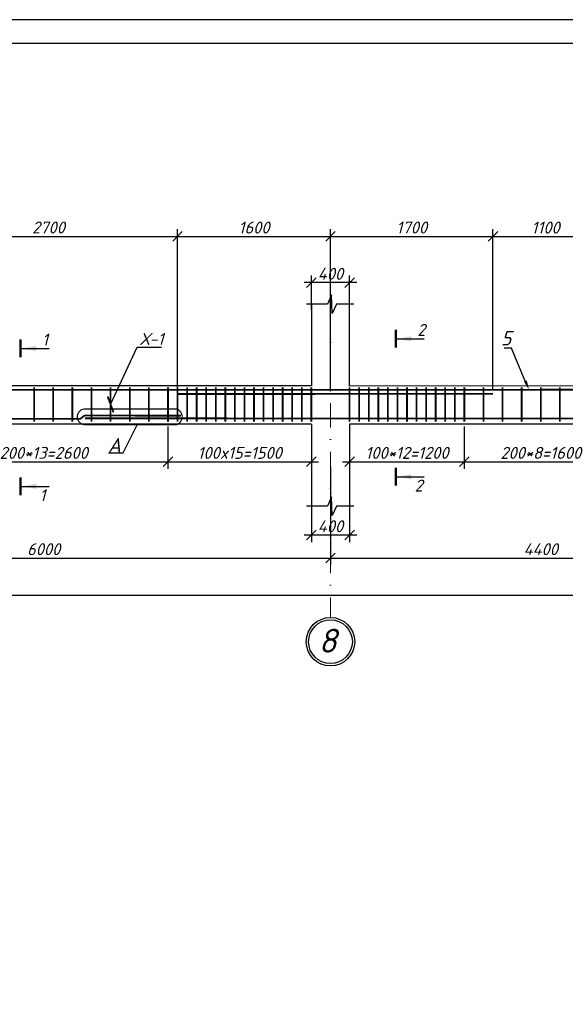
# Model space of a CAD drawing. Header units: millimetres. Extents: x -33345 to 4712671, y -3392 to 121473.
# Tile 531 of 656: x 2647713 to 2659128, y 65899 to 86501. Entities that reach past the tile are written whole.
import ezdxf
from ezdxf import colors
from ezdxf.entities.mleader import LeaderData, LeaderLine
from ezdxf.math import Vec2, Vec3

# ---------------------------------------------------------------- set-up
doc = ezdxf.new("R2010")
doc.units = ezdxf.units.MM
doc.linetypes.add('DASHDOTX2', pattern=[50.8, 25.4, -12.7, 0, -12.7])
doc.layers.add('0.25', color=7, linetype='Continuous', lineweight=25)
doc.layers.add('АСО-Текст', color=7, linetype='Continuous', lineweight=20)
doc.layers.add('Лист', color=7, linetype='Continuous')
doc.styles.add('_text', font='isocpeui.ttf')
doc.styles.add('Arch-Dim', font='isocpeui.ttf', dxfattribs={"height": 200})
doc.styles.add('GOST 2.304', font='isocpeui.ttf')
doc.styles.add('RUSS', font='RUSS.shx', dxfattribs={"width": 0.8, "oblique": 15, "height": 250})
doc.styles.add('Тохир', font='isocpeui.ttf', dxfattribs={"oblique": 2, "height": 250})
doc.dimstyles.new('Islom 94', dxfattribs={"dimtxt": 250, "dimasz": 200, "dimexe": 150, "dimexo": 100, "dimgap": 60, "dimtad": 1, "dimdec": 0, "dimtxsty": '_text', "dimblk": 'OBLIQUE', "dimcen": 0, "dimdle": 150, "dimadec": 0, "dimazin": 0, "dimtfac": 1, "dimtdec": 0, "dimtmove": 0, "dimatfit": 3, "dimfxl": 1, "dimarcsym": 0})

# ---------------------------------------------------------------- blocks, each defined once
blk = doc.blocks.new('*U327')
at = {"layer": '0.25', "color": 5, "linetype": 'Continuous', "lineweight": 25, "ltscale": 100}
blk.add_lwpolyline([(-125914, 0), (0, 0), (0, 42000), (-125914, 42000), (-125914, 0)], dxfattribs=at)
at = {"layer": '0.25', "color": 7, "linetype": 'Continuous', "lineweight": 30, "ltscale": 100}
blk.add_lwpolyline([(-123914, 500), (-500, 500), (-500, 41500), (-123914, 41500), (-123914, 500)], dxfattribs=at)
blk = doc.blocks.new('_Oblique')
at = {"color": 0, "linetype": 'ByBlock', "lineweight": -2}
blk.add_line((-0.5, -0.5), (0.5, 0.5), dxfattribs=at)
blk = doc.blocks.new('*D1422')
at = {"color": 0, "lineweight": -2, "ltscale": 10, "transparency": 16777216}
for p, q in [((2653815, 76322), (2653815, 75567)), ((2654615, 76322), (2654615, 75567)), ((2654765, 75717), (2653665, 75717))]:
    blk.add_line(p, q, dxfattribs=at)
at = {"layer": 'Defpoints', "color": 0, "ltscale": 10, "transparency": 16777216}
for p in [(2653815, 76422), (2654615, 76422), (2653815, 75717)]:
    blk.add_point(p, dxfattribs=at)
at = {"color": 0, "lineweight": -2, "ltscale": 10, "transparency": 16777216, "xscale": 200, "yscale": 200, "zscale": 200, "rotation": 180}
blk.add_blockref('_Oblique', (2653815, 75717), dxfattribs=at)
at = {"color": 0, "lineweight": -2, "ltscale": 10, "transparency": 16777216, "xscale": 200, "yscale": 200, "zscale": 200}
blk.add_blockref('_Oblique', (2654615, 75717), dxfattribs=at)
at = {"color": 0, "ltscale": 10, "transparency": 16777216, "insert": (2654215, 75902), "char_height": 250, "attachment_point": 5, "style": '_text'}
blk.add_mtext('400', dxfattribs=at)
blk = doc.blocks.new('*D1423')
at = {"color": 0, "lineweight": -2, "ltscale": 10, "transparency": 16777216}
for p, q in [((2654765, 81000), (2653665, 81000)), ((2653815, 80439), (2653815, 81150)), ((2654615, 80439), (2654615, 81150))]:
    blk.add_line(p, q, dxfattribs=at)
at = {"layer": 'Defpoints', "color": 0, "ltscale": 10, "transparency": 16777216}
for p in [(2653815, 81000), (2653815, 80339), (2654615, 80339)]:
    blk.add_point(p, dxfattribs=at)
at = {"color": 0, "lineweight": -2, "ltscale": 10, "transparency": 16777216, "xscale": 200, "yscale": 200, "zscale": 200, "rotation": 180}
blk.add_blockref('_Oblique', (2653815, 81000), dxfattribs=at)
at = {"color": 0, "lineweight": -2, "ltscale": 10, "transparency": 16777216, "xscale": 200, "yscale": 200, "zscale": 200}
blk.add_blockref('_Oblique', (2654615, 81000), dxfattribs=at)
at = {"color": 0, "ltscale": 10, "transparency": 16777216, "insert": (2654215, 81185), "char_height": 250, "attachment_point": 5, "style": '_text'}
blk.add_mtext('400', dxfattribs=at)
blk = doc.blocks.new('*D2876')
at = {"color": 0, "lineweight": -2, "ltscale": 10, "transparency": 16777216}
for p, q in [((2642215, 77152), (2642215, 75087)), ((2654215, 77152), (2654215, 75087)), ((2642065, 75237), (2654365, 75237))]:
    blk.add_line(p, q, dxfattribs=at)
at = {"layer": 'Defpoints', "color": 0, "ltscale": 10, "transparency": 16777216}
for p in [(2642215, 77252, 1359241), (2654215, 77252, 1359241), (2654215, 75237)]:
    blk.add_point(p, dxfattribs=at)
at = {"color": 0, "lineweight": -2, "ltscale": 10, "transparency": 16777216, "xscale": 200, "yscale": 200, "zscale": 200, "rotation": 180}
blk.add_blockref('_Oblique', (2642215, 75237), dxfattribs=at)
at = {"color": 0, "lineweight": -2, "ltscale": 10, "transparency": 16777216, "xscale": 200, "yscale": 200, "zscale": 200}
blk.add_blockref('_Oblique', (2654215, 75237), dxfattribs=at)
at = {"color": 0, "ltscale": 10, "transparency": 16777216, "insert": (2648215, 75422), "char_height": 250, "attachment_point": 5, "style": '_text'}
blk.add_mtext('6000', dxfattribs=at)
blk = doc.blocks.new('*D2877')
at = {"color": 0, "lineweight": -2, "ltscale": 10, "transparency": 16777216}
for p, q in [((2654215, 77152), (2654215, 75087)), ((2663015, 77152), (2663015, 75087)), ((2654065, 75237), (2663165, 75237))]:
    blk.add_line(p, q, dxfattribs=at)
at = {"layer": 'Defpoints', "color": 0, "ltscale": 10, "transparency": 16777216}
for p in [(2654215, 77252, 1359241), (2663015, 77252, 1359241), (2663015, 75237)]:
    blk.add_point(p, dxfattribs=at)
at = {"color": 0, "lineweight": -2, "ltscale": 10, "transparency": 16777216, "xscale": 200, "yscale": 200, "zscale": 200, "rotation": 180}
blk.add_blockref('_Oblique', (2654215, 75237), dxfattribs=at)
at = {"color": 0, "lineweight": -2, "ltscale": 10, "transparency": 16777216, "xscale": 200, "yscale": 200, "zscale": 200}
blk.add_blockref('_Oblique', (2663015, 75237), dxfattribs=at)
at = {"color": 0, "ltscale": 10, "transparency": 16777216, "insert": (2658615, 75422), "char_height": 250, "attachment_point": 5, "style": '_text'}
blk.add_mtext('4400', dxfattribs=at)
blk = doc.blocks.new('*D2880')
at = {"color": 0, "lineweight": -2, "ltscale": 10, "transparency": 16777216}
for p, q in [((2568215, 77052), (2568215, 74302)), ((2687015, 77052), (2687015, 74302)), ((2687165, 74452), (2568065, 74452))]:
    blk.add_line(p, q, dxfattribs=at)
at = {"layer": 'Defpoints', "color": 0, "ltscale": 10, "transparency": 16777216}
for p in [(2568215, 77152, 1359241), (2687015, 77152), (2568215, 74452)]:
    blk.add_point(p, dxfattribs=at)
at = {"color": 0, "lineweight": -2, "ltscale": 10, "transparency": 16777216, "xscale": 200, "yscale": 200, "zscale": 200, "rotation": 180}
blk.add_blockref('_Oblique', (2568215, 74452), dxfattribs=at)
at = {"color": 0, "lineweight": -2, "ltscale": 10, "transparency": 16777216, "xscale": 200, "yscale": 200, "zscale": 200}
blk.add_blockref('_Oblique', (2687015, 74452), dxfattribs=at)
at = {"color": 0, "ltscale": 10, "transparency": 16777216, "insert": (2627615, 74637), "char_height": 250, "attachment_point": 5, "style": '_text'}
blk.add_mtext('59400', dxfattribs=at)
blk = doc.blocks.new('*D1473')
at = {"color": 0, "lineweight": -2, "ltscale": 10, "transparency": 16777216}
for p, q in [((2650815, 77991), (2650815, 77102)), ((2653815, 77759), (2653815, 77102)), ((2650665, 77252), (2653965, 77252))]:
    blk.add_line(p, q, dxfattribs=at)
at = {"layer": 'Defpoints', "color": 0, "ltscale": 10, "transparency": 16777216}
for p in [(2650815, 78091), (2653815, 77859), (2653815, 77252)]:
    blk.add_point(p, dxfattribs=at)
at = {"color": 0, "lineweight": -2, "ltscale": 10, "transparency": 16777216, "xscale": 200, "yscale": 200, "zscale": 200, "rotation": 180}
blk.add_blockref('_Oblique', (2650815, 77252), dxfattribs=at)
at = {"color": 0, "lineweight": -2, "ltscale": 10, "transparency": 16777216, "xscale": 200, "yscale": 200, "zscale": 200}
blk.add_blockref('_Oblique', (2653815, 77252), dxfattribs=at)
at = {"color": 0, "ltscale": 10, "transparency": 16777216, "insert": (2652315, 77437), "char_height": 250, "attachment_point": 5, "style": '_text'}
blk.add_mtext('100x15=1500', dxfattribs=at)
blk = doc.blocks.new('*D1474')
at = {"color": 0, "lineweight": -2, "ltscale": 10, "transparency": 16777216}
for p, q in [((2645615, 77877), (2645615, 77102)), ((2650815, 77877), (2650815, 77102)), ((2645465, 77252), (2650965, 77252))]:
    blk.add_line(p, q, dxfattribs=at)
at = {"layer": 'Defpoints', "color": 0, "ltscale": 10, "transparency": 16777216}
for p in [(2645615, 77977, 1359241), (2650815, 77977, 1359241), (2650815, 77252)]:
    blk.add_point(p, dxfattribs=at)
at = {"color": 0, "lineweight": -2, "ltscale": 10, "transparency": 16777216, "xscale": 200, "yscale": 200, "zscale": 200, "rotation": 180}
blk.add_blockref('_Oblique', (2645615, 77252), dxfattribs=at)
at = {"color": 0, "lineweight": -2, "ltscale": 10, "transparency": 16777216, "xscale": 200, "yscale": 200, "zscale": 200}
blk.add_blockref('_Oblique', (2650815, 77252), dxfattribs=at)
at = {"color": 0, "ltscale": 10, "transparency": 16777216, "insert": (2648215, 77437), "char_height": 250, "attachment_point": 5, "style": '_text'}
blk.add_mtext('200*13=2600', dxfattribs=at)
blk = doc.blocks.new('*D2881')
at = {"color": 0, "lineweight": -2, "ltscale": 10, "transparency": 16777216}
for p, q in [((2654615, 77939), (2654615, 77102)), ((2657015, 77991), (2657015, 77102)), ((2654465, 77252), (2657165, 77252))]:
    blk.add_line(p, q, dxfattribs=at)
at = {"layer": 'Defpoints', "color": 0, "ltscale": 10, "transparency": 16777216}
for p in [(2657015, 78091, 1359241), (2654615, 78039, 1359241), (2657015, 77252)]:
    blk.add_point(p, dxfattribs=at)
at = {"color": 0, "lineweight": -2, "ltscale": 10, "transparency": 16777216, "xscale": 200, "yscale": 200, "zscale": 200, "rotation": 180}
blk.add_blockref('_Oblique', (2654615, 77252), dxfattribs=at)
at = {"color": 0, "lineweight": -2, "ltscale": 10, "transparency": 16777216, "xscale": 200, "yscale": 200, "zscale": 200}
blk.add_blockref('_Oblique', (2657015, 77252), dxfattribs=at)
at = {"color": 0, "ltscale": 10, "transparency": 16777216, "insert": (2655815, 77437), "char_height": 250, "attachment_point": 5, "style": '_text'}
blk.add_mtext('100*12=1200', dxfattribs=at)
blk = doc.blocks.new('*D1489')
at = {"color": 0, "lineweight": -2, "ltscale": 10, "transparency": 16777216}
for p, q in [((2657015, 77891), (2657015, 77102)), ((2660215, 77891), (2660215, 77102)), ((2656865, 77252), (2660365, 77252))]:
    blk.add_line(p, q, dxfattribs=at)
at = {"layer": 'Defpoints', "color": 0, "ltscale": 10, "transparency": 16777216}
for p in [(2657015, 77991), (2660215, 77991), (2660215, 77252)]:
    blk.add_point(p, dxfattribs=at)
at = {"color": 0, "lineweight": -2, "ltscale": 10, "transparency": 16777216, "xscale": 200, "yscale": 200, "zscale": 200, "rotation": 180}
blk.add_blockref('_Oblique', (2657015, 77252), dxfattribs=at)
at = {"color": 0, "lineweight": -2, "ltscale": 10, "transparency": 16777216, "xscale": 200, "yscale": 200, "zscale": 200}
blk.add_blockref('_Oblique', (2660215, 77252), dxfattribs=at)
at = {"color": 0, "ltscale": 10, "transparency": 16777216, "insert": (2658615, 77437), "char_height": 250, "attachment_point": 5, "style": '_text'}
blk.add_mtext('200*8=1600', dxfattribs=at)
blk = doc.blocks.new('*D2900')
at = {"color": 0, "lineweight": -2, "transparency": 16777216}
for p, q in [((2645615, 78773), (2645615, 82116)), ((2651015, 78769), (2651015, 82116)), ((2645465, 81966), (2651165, 81966))]:
    blk.add_line(p, q, dxfattribs=at)
at = {"layer": 'Defpoints', "color": 0, "transparency": 16777216}
for p in [(2651015, 81966), (2645615, 78673, 1359241), (2651015, 78669, 1359241)]:
    blk.add_point(p, dxfattribs=at)
at = {"color": 0, "lineweight": -2, "transparency": 16777216, "xscale": 200, "yscale": 200, "zscale": 200, "rotation": 180}
blk.add_blockref('_Oblique', (2645615, 81966), dxfattribs=at)
at = {"color": 0, "lineweight": -2, "transparency": 16777216, "xscale": 200, "yscale": 200, "zscale": 200}
blk.add_blockref('_Oblique', (2651015, 81966), dxfattribs=at)
at = {"color": 0, "lineweight": 0, "transparency": 16777216, "insert": (2648315, 82153), "char_height": 250, "attachment_point": 5, "style": '_text'}
blk.add_mtext('2700', dxfattribs=at)
blk = doc.blocks.new('*D2901')
at = {"color": 0, "lineweight": -2, "transparency": 16777216}
for p, q in [((2651015, 78769), (2651015, 82116)), ((2654215, 78771), (2654215, 82116)), ((2650865, 81966), (2654365, 81966))]:
    blk.add_line(p, q, dxfattribs=at)
at = {"layer": 'Defpoints', "color": 0, "transparency": 16777216}
for p in [(2654215, 81966), (2651015, 78669, 1359241), (2654215, 78671, 1359241)]:
    blk.add_point(p, dxfattribs=at)
at = {"color": 0, "lineweight": -2, "transparency": 16777216, "xscale": 200, "yscale": 200, "zscale": 200, "rotation": 180}
blk.add_blockref('_Oblique', (2651015, 81966), dxfattribs=at)
at = {"color": 0, "lineweight": -2, "transparency": 16777216, "xscale": 200, "yscale": 200, "zscale": 200}
blk.add_blockref('_Oblique', (2654215, 81966), dxfattribs=at)
at = {"color": 0, "lineweight": 0, "transparency": 16777216, "insert": (2652615, 82151), "char_height": 250, "attachment_point": 5, "style": '_text'}
blk.add_mtext('1600', dxfattribs=at)
blk = doc.blocks.new('*D2902')
at = {"color": 0, "lineweight": -2, "transparency": 16777216}
for p, q in [((2654215, 78771), (2654215, 82116)), ((2657615, 78773), (2657615, 82116)), ((2654065, 81966), (2657765, 81966))]:
    blk.add_line(p, q, dxfattribs=at)
at = {"layer": 'Defpoints', "color": 0, "transparency": 16777216}
for p in [(2657615, 81966), (2654215, 78671, 1359241), (2657615, 78673, 1359241)]:
    blk.add_point(p, dxfattribs=at)
at = {"color": 0, "lineweight": -2, "transparency": 16777216, "xscale": 200, "yscale": 200, "zscale": 200, "rotation": 180}
blk.add_blockref('_Oblique', (2654215, 81966), dxfattribs=at)
at = {"color": 0, "lineweight": -2, "transparency": 16777216, "xscale": 200, "yscale": 200, "zscale": 200}
blk.add_blockref('_Oblique', (2657615, 81966), dxfattribs=at)
at = {"color": 0, "lineweight": 0, "transparency": 16777216, "insert": (2655915, 82153), "char_height": 250, "attachment_point": 5, "style": '_text'}
blk.add_mtext('1700', dxfattribs=at)
blk = doc.blocks.new('*D2903')
at = {"color": 0, "lineweight": -2, "transparency": 16777216}
for p, q in [((2657615, 78773), (2657615, 82116)), ((2659815, 78769), (2659815, 82116)), ((2657465, 81966), (2659965, 81966))]:
    blk.add_line(p, q, dxfattribs=at)
at = {"layer": 'Defpoints', "color": 0, "transparency": 16777216}
for p in [(2659815, 81966), (2657615, 78673, 1359241), (2659815, 78669, 1359241)]:
    blk.add_point(p, dxfattribs=at)
at = {"color": 0, "lineweight": -2, "transparency": 16777216, "xscale": 200, "yscale": 200, "zscale": 200, "rotation": 180}
blk.add_blockref('_Oblique', (2657615, 81966), dxfattribs=at)
at = {"color": 0, "lineweight": -2, "transparency": 16777216, "xscale": 200, "yscale": 200, "zscale": 200}
blk.add_blockref('_Oblique', (2659815, 81966), dxfattribs=at)
at = {"color": 0, "lineweight": 0, "transparency": 16777216, "insert": (2658715, 82151), "char_height": 250, "attachment_point": 5, "style": '_text'}
blk.add_mtext('1100', dxfattribs=at)
blk = doc.blocks.new('_ArchTick')
at = {"color": 0, "linetype": 'ByBlock', "const_width": 0.15}
blk.add_lwpolyline([(-0.5, -0.5), (0.5, 0.5)], dxfattribs=at)
blk = doc.blocks.new('asdfsad')
at = {"layer": 'АСО-Текст', "char_height": 300, "width": 4488.273, "attachment_point": 1, "style": 'RUSS'}
for insert in [(1262235.5, -413358.2), (1255930.4, -416387.8)]:
    blk.add_mtext('\\pi1133.11364;Продольная\\P\\pi1308.11364;арматура \\P\\pi1474.93182;колонны', dxfattribs=dict(at, insert=insert))

msp = doc.modelspace()

# ---------------------------------------------------------------- linework, layer by layer
at = {"color": 177, "ltscale": 10, "true_color": 0x293189}
for p, q in [((2653814.996, 80553.939), (2653814.996, 78841.039)), ((2653814.996, 80550.332), (2653814.996, 78841.039)), ((2653814.996, 78041.039), (2653814.996, 76324.533))]:
    msp.add_line(p, q, dxfattribs=at)
at = {"color": 1, "linetype": 'DASHDOTX2', "lineweight": 5, "ltscale": 20}
msp.add_line((2654215.152, 80510.221), (2654215.152, 73993.17), dxfattribs=at)
at = {"color": 177, "lineweight": 25, "ltscale": 10, "true_color": 0x293189}
for p, q in [((2654614.996, 78834.955), (2654614.996, 80550.332)), ((2653814.996, 78841.039), (2642614.996, 78834.955)), ((2662614.996, 78841.039), (2654614.996, 78834.955)), ((2653814.996, 78041.039), (2642614.996, 78038.644)), ((2662614.996, 78041.039), (2654614.996, 78038.644)), ((2654614.996, 78038.644), (2654614.996, 76324.533))]:
    msp.add_line(p, q, dxfattribs=at)
at = {"color": 116, "true_color": 0x136734}
for p, q in [((2655606.849, 79824.248), (2656178.557, 79824.248)), ((2647758.46, 79622.392), (2648330.168, 79622.393)), ((2655606.849, 76937.035), (2656178.557, 76937.035)), ((2647758.46, 76735.179), (2648330.168, 76735.18))]:
    msp.add_line(p, q, dxfattribs=at)
at = {"color": 7}
for points in [[(2654700.999, 80550.332), (2654343.594, 80550.332), (2654252.343, 80356.153), (2654243.559, 80549.22), (2654235.828, 80740.959), (2654154.065, 80550.332), (2653715.751, 80550.332)], [(2654700.999, 76324.533), (2654343.594, 76324.533), (2654252.343, 76130.353), (2654243.559, 76323.42), (2654235.828, 76515.16), (2654154.065, 76324.533), (2653715.751, 76324.533)]]:
    msp.add_lwpolyline(points, dxfattribs=at)
at = {"color": 116, "linetype": 'Continuous', "lineweight": 50, "ltscale": 100, "true_color": 0x136734}
for points in [[(2655581.849, 79639.524), (2655581.849, 80008.971)], [(2647733.46, 79437.668), (2647733.46, 79807.116)], [(2655581.849, 76752.311), (2655581.849, 77121.759)], [(2647733.46, 76550.455), (2647733.46, 76919.903)]]:
    msp.add_lwpolyline(points, dxfattribs=at)
at = {"ltscale": 100, "const_width": 36.895, "elevation": -1359241.496}
msp.add_lwpolyline([(2668125.2, 78695.24), (2666124.428, 78693.741), (2666124.428, 78693.741), (2666124.428, 78693.741), (2666124.428, 78693.741, -0.177499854), (2666085.647, 78707.94), (2666039.396, 78747.081, 0.177499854), (2666000.615, 78761.281), (2665945.647, 78760.683), (2645516.948, 78755.928)], format="xyb", dxfattribs=at)
at = {"color": 32, "ltscale": 100, "true_color": 0xcd6928, "const_width": 36.895}
for points in [[(2648014.996, 78810.129), (2648014.996, 78091.476)], [(2648414.996, 78810.129), (2648414.996, 78091.476)], [(2648814.996, 78810.129), (2648814.996, 78091.476)], [(2649214.996, 78810.129), (2649214.996, 78091.476)], [(2649614.996, 78810.129), (2649614.996, 78091.476)], [(2650014.996, 78810.129), (2650014.996, 78091.476)], [(2650414.996, 78810.129), (2650414.996, 78091.476)], [(2650814.996, 78810.129), (2650814.996, 78091.476)], [(2651014.996, 78810.129), (2651014.996, 78091.476)], [(2651214.996, 78810.129), (2651214.996, 78091.476)], [(2651414.996, 78810.129), (2651414.996, 78091.476)], [(2651414.996, 78810.129), (2651414.996, 78091.476)], [(2651614.996, 78810.129), (2651614.996, 78091.476)], [(2651814.996, 78810.129), (2651814.996, 78091.476)], [(2652014.996, 78810.129), (2652014.996, 78091.476)], [(2652214.996, 78810.129), (2652214.996, 78091.476)], [(2652414.996, 78810.129), (2652414.996, 78091.476)], [(2652614.996, 78810.129), (2652614.996, 78091.476)], [(2652814.996, 78810.129), (2652814.996, 78091.476)], [(2653014.996, 78810.129), (2653014.996, 78091.476)], [(2653214.996, 78810.129), (2653214.996, 78091.476)], [(2653414.996, 78810.129), (2653414.996, 78091.476)], [(2653614.996, 78810.129), (2653614.996, 78091.476)], [(2653814.996, 78810.129), (2653814.996, 78091.476)], [(2654615.307, 78810.129), (2654615.307, 78091.476)], [(2654815.307, 78810.129), (2654815.307, 78091.476)], [(2655015.307, 78810.129), (2655015.307, 78091.476)], [(2655215.307, 78810.129), (2655215.307, 78091.476)], [(2655415.307, 78810.129), (2655415.307, 78091.476)], [(2655615.307, 78810.129), (2655615.307, 78091.476)], [(2655815.307, 78810.129), (2655815.307, 78091.476)], [(2656015.307, 78810.129), (2656015.307, 78091.476)], [(2656215.307, 78810.129), (2656215.307, 78091.476)], [(2656415.307, 78810.129), (2656415.307, 78091.476)], [(2656615.307, 78810.129), (2656615.307, 78091.476)], [(2656815.307, 78810.129), (2656815.307, 78091.476)], [(2657015.307, 78810.129), (2657015.307, 78091.476)], [(2657015.307, 78810.129), (2657015.307, 78091.476)], [(2657415.307, 78810.129), (2657415.307, 78091.476)], [(2657415.307, 78810.129), (2657415.307, 78091.476)], [(2657815.307, 78810.129), (2657815.307, 78091.476)], [(2657815.307, 78810.129), (2657815.307, 78091.476)], [(2658215.307, 78810.129), (2658215.307, 78091.476)], [(2658215.307, 78810.129), (2658215.307, 78091.476)], [(2658615.307, 78810.129), (2658615.307, 78091.476)], [(2658615.307, 78810.129), (2658615.307, 78091.476)], [(2659015.307, 78810.129), (2659015.307, 78091.476)], [(2659015.307, 78810.129), (2659015.307, 78091.476)]]:
    msp.add_lwpolyline(points, dxfattribs=at)
at = {"color": 5, "ltscale": 100, "const_width": 36.895}
msp.add_lwpolyline([(2651014.996, 78668.616), (2657614.996, 78672.533)], dxfattribs=at)
at = {"color": 18, "true_color": 0x000000, "const_width": 25}
msp.add_lwpolyline([(2651004.413, 78028.795), (2649048.293, 78028.795, -0.795863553), (2649048.293, 78354.718), (2651004.413, 78354.718, -0.661963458), (2651004.413, 78028.795)], format="xyb", dxfattribs=at)
at = {"ltscale": 100, "const_width": 36.895}
for points in [[(2651088.016, 78215.906), (2649087.244, 78218.124), (2649087.244, 78218.124), (2649087.244, 78218.124), (2649087.244, 78218.124, 0.177499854), (2649048.458, 78203.938), (2649002.193, 78164.814, -0.177499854), (2648963.407, 78150.629), (2642295.415, 78151.277), (2632658.89, 78160.896)], [(2672898.33, 78215.906), (2670897.558, 78218.124), (2670897.558, 78218.124), (2670897.558, 78218.124), (2670897.558, 78218.124, 0.177499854), (2670858.772, 78203.938), (2670812.507, 78164.814, -0.177499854), (2670773.72, 78150.629), (2665481.576, 78151.277), (2649081.461, 78160.896)]]:
    msp.add_lwpolyline(points, format="xyb", dxfattribs=at)
at = {"color": 18, "true_color": 0x000000, "const_width": 25}
msp.add_lwpolyline([(2650170.195, 78028.795), (2649873.402, 77435.57), (2649568.591, 77434.555)], dxfattribs=at)
at = {"color": 18, "ltscale": 15, "true_color": 0x000000}
msp.add_circle((2654215.152, 73485.656), 507.514, dxfattribs=at)
at = {"color": 1, "lineweight": 30, "ltscale": 15}
msp.add_circle((2654215.152, 73485.656), 457.514, dxfattribs=at)
at = {"color": 116, "true_color": 0x136734}
for points in [[(2655606.849, 79824.248), (2655907.299, 79874.526), (2655907.299, 79773.97)], [(2647758.46, 79622.392), (2648058.91, 79672.671), (2648058.91, 79572.115)], [(2655606.849, 76937.035), (2655907.299, 76987.313), (2655907.299, 76886.757)], [(2647758.46, 76735.179), (2648058.91, 76785.458), (2648058.91, 76684.902)]]:
    msp.add_solid(points, dxfattribs=at)

# ---------------------------------------------------------------- block references
at = {"lineweight": 25, "xscale": 0.9162906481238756, "yscale": 0.9162906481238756, "zscale": 0.9162906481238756}
for p in [(1103190.092, 458811.149, 1359241.5), (1145190.092, 458811.149, 1359241.5), (1187190.092, 458811.149, 1359241.5)]:
    msp.add_blockref('asdfsad', p, dxfattribs=at)
at = {"layer": 'Лист', "ltscale": 100, "transparency": 33554687}
msp.add_blockref('*U327', (2690204.686, 44501.326, 1359241.5), dxfattribs=at)

# ---------------------------------------------------------------- texts
at = {"color": 116, "true_color": 0x136734, "style": '_text'}
for s, p in [('2', (2655975.902, 76628.196)), ('1', (2648127.513, 76426.34))]:
    msp.add_text(s, height=250, dxfattribs=at).set_placement(p)
at = {"color": 116, "true_color": 0x136734, "char_height": 250, "width": 186.33523, "attachment_point": 1, "style": '_text'}
for s, insert in [('2', (2656029.323, 80135.151)), ('1', (2648180.934, 79933.296))]:
    msp.add_mtext(s, dxfattribs=dict(at, insert=insert))
at = {"color": 18, "true_color": 0x000000, "insert": (2649830.862, 77746.324), "char_height": 300, "width": 227.18182, "attachment_point": 3, "style": 'Arch-Dim'}
msp.add_mtext('A', dxfattribs=at)
at = {"insert": (2654344.825, 73257.669, 473082.499), "char_height": 500, "width": 146.99316, "attachment_point": 9, "style": 'GOST 2.304'}
msp.add_mtext('8', dxfattribs=at)

# ---------------------------------------------------------------- dimensions: what is measured, and where the dimension line sits
at = {"color": 154, "lineweight": 0}
for base, p1, p2, picture, middle in [((2651014.996, 81965.919, -1359241.496), (2645614.996, 78672.533), (2651014.996, 78668.616), '*D2900', (2648314.996, 82152.529, -1359241.496)), ((2654215.152, 81965.919, -1359241.496), (2651014.996, 78668.616), (2654215.152, 78670.515), '*D2901', (2652615.074, 82150.919, -1359241.496)), ((2657614.996, 81965.919, -1359241.496), (2654215.152, 78670.515), (2657614.996, 78672.533), '*D2902', (2655915.074, 82152.529, -1359241.496)), ((2659815.307, 81965.919, -1359241.496), (2657614.996, 78672.533), (2659815.307, 78668.616), '*D2903', (2658715.152, 82150.919, -1359241.496))]:
    dim = msp.add_linear_dim(base=base, p1=p1, p2=p2, dimstyle='Islom 94', override={"dimlfac": 0.5, "dimtmove": 1}, dxfattribs=at)
    dim.commit()
    dim.dimension.update_dxf_attribs({"geometry": picture, "text_midpoint": middle})
at = {"color": 177, "ltscale": 10, "true_color": 0x293189}
for base, p1, p2, text, picture, middle in [((2653814.996, 80999.817), (2654614.996, 80338.989), (2653814.996, 80338.989), '400', '*D1423', (2654214.996, 81184.817)), ((2657015.307, 77251.951, -1359241.496), (2654614.996, 78038.644), (2657015.307, 78091.476), '100*12=<>', '*D2881', (2655815.152, 77436.951, -1359241.496)), ((2650814.996, 77251.951, -1359241.496), (2645614.996, 77977.376), (2650814.996, 77977.376), '200*13=<>', '*D1474', (2648214.996, 77436.951, -1359241.496)), ((2660214.686, 77251.951, -1359241.496), (2657015.307, 77991.476, -1359241.496), (2660214.686, 77991.476, -1359241.496), '200*8=<>', '*D1489', (2658614.996, 77436.951, -1359241.496)), ((2653814.996, 75717.454), (2654614.996, 76421.806), (2653814.996, 76421.806), '400', '*D1422', (2654214.996, 75902.454))]:
    dim = msp.add_linear_dim(base=base, p1=p1, p2=p2, text=text, dimstyle='Islom 94', override={"dimlfac": 0.5}, dxfattribs=at)
    dim.commit()
    dim.dimension.update_dxf_attribs({"geometry": picture, "text_midpoint": middle})
dim = msp.add_linear_dim(base=(2653814.996, 77251.951), p1=(2650814.996, 78091.476), p2=(2653814.996, 77859.271), angle=180, text='100x15=<>', dimstyle='Islom 94', override={"dimlfac": 0.5}, dxfattribs=at)
dim.commit()
dim.dimension.update_dxf_attribs({"geometry": '*D1473', "text_midpoint": (2652314.996, 77436.951)})
for base, p1, p2, picture, middle in [((2568215.152, 74452.396, -1359241.496), (2687015.152, 77151.696, -1359241.496), (2568215.152, 77151.696), '*D2880', (2627615.152, 74637.396, -1359241.496)), ((2654215.152, 75236.924, -1359241.496), (2642215.152, 77251.696), (2654215.152, 77251.696), '*D2876', (2648215.152, 75421.924, -1359241.496)), ((2663015.152, 75236.924, -1359241.496), (2654215.152, 77251.696), (2663015.152, 77251.696), '*D2877', (2658615.152, 75421.924, -1359241.496))]:
    dim = msp.add_linear_dim(base=base, p1=p1, p2=p2, dimstyle='Islom 94', override={"dimlfac": 0.5}, dxfattribs=at)
    dim.commit()
    dim.dimension.update_dxf_attribs({"geometry": picture, "text_midpoint": middle})

# ---------------------------------------------------------------- leaders
at = {"lineweight": 25}
ml = msp.add_multileader_mtext('Standard', dxfattribs=at)
ml.set_content('Х-1', color=256, style='Тохир')
ml.set_leader_properties()
ml.set_arrow_properties(name='ARCHTICK')
ml.build(insert=Vec2(0, 0))
ml.multileader.update_dxf_attribs({"text_left_attachment_type": 6, "text_right_attachment_type": 6, "dogleg_length": 0.36, "arrow_head_size": 250})
ctx = ml.context
ctx.base_point, ctx.char_height, ctx.arrow_head_size, ctx.plane_origin = Vec3(2650170.171, 79645.892), 250, 250, Vec3(2630811.698, 75472.118)
ctx.left_attachment, ctx.right_attachment, ctx.text_align_type = 6, 6, 1
notes = []
notes.append((ctx, [(1, (1, 1, 0), (2650169.811, 79645.892), (1, 0), 0.36, [(0, [(2649614.996, 78450.802)], 0, [])])]))
ctx.mtext.insert, ctx.mtext.alignment, ctx.mtext.flow_direction = Vec3(2650475.219, 79945.892), 2, 5
at = {"color": 226, "lineweight": 25, "true_color": 0x691c66}
ml = msp.add_multileader_mtext('Standard', dxfattribs=at)
ml.set_content('5', color=(105, 28, 102), style='Тохир')
ml.set_leader_properties()
ml.build(insert=Vec2(0, 0))
ml.multileader.update_dxf_attribs({"text_left_attachment_type": 6, "text_right_attachment_type": 6, "dogleg_length": 0.36, "arrow_head_size": 200})
ctx = ml.context
ctx.base_point, ctx.char_height, ctx.arrow_head_size, ctx.plane_origin = Vec3(2657773.768, 79625.646, -1359241.496), 300, 200, Vec3(2635934.805, 75732.403, -1359241.496)
ctx.left_attachment, ctx.right_attachment, ctx.text_align_type = 6, 6, 1
notes.append((ctx, [(0, (1, 1, 0), (2657999.513, 79625.646, -1359241.496), (-1, 0), 0.36, [(0, [(2658369.6, 78756.816, -1359241.496)], 0, [])])]))
ctx.mtext.insert, ctx.mtext.width, ctx.mtext.alignment, ctx.mtext.flow_direction = Vec3(2657886.46, 79985.646, -1359241.496), 148.95385, 2, 5
for ctx, leaders in notes:
    for number, flags, end, landing, length, lines in leaders:
        leader = LeaderData()
        leader.index, (leader.has_last_leader_line, leader.has_dogleg_vector, leader.attachment_direction) = number, flags
        leader.last_leader_point, leader.dogleg_vector, leader.dogleg_length = Vec3(end), Vec3(landing), length
        for number, points, colour, breaks in lines:
            line = LeaderLine()
            line.index, line.vertices, line.color, line.breaks = number, Vec3.list(points), colors.encode_raw_color(colour), breaks
            leader.lines.append(line)
        ctx.leaders.append(leader)

doc.saveas('drawing.dxf')
